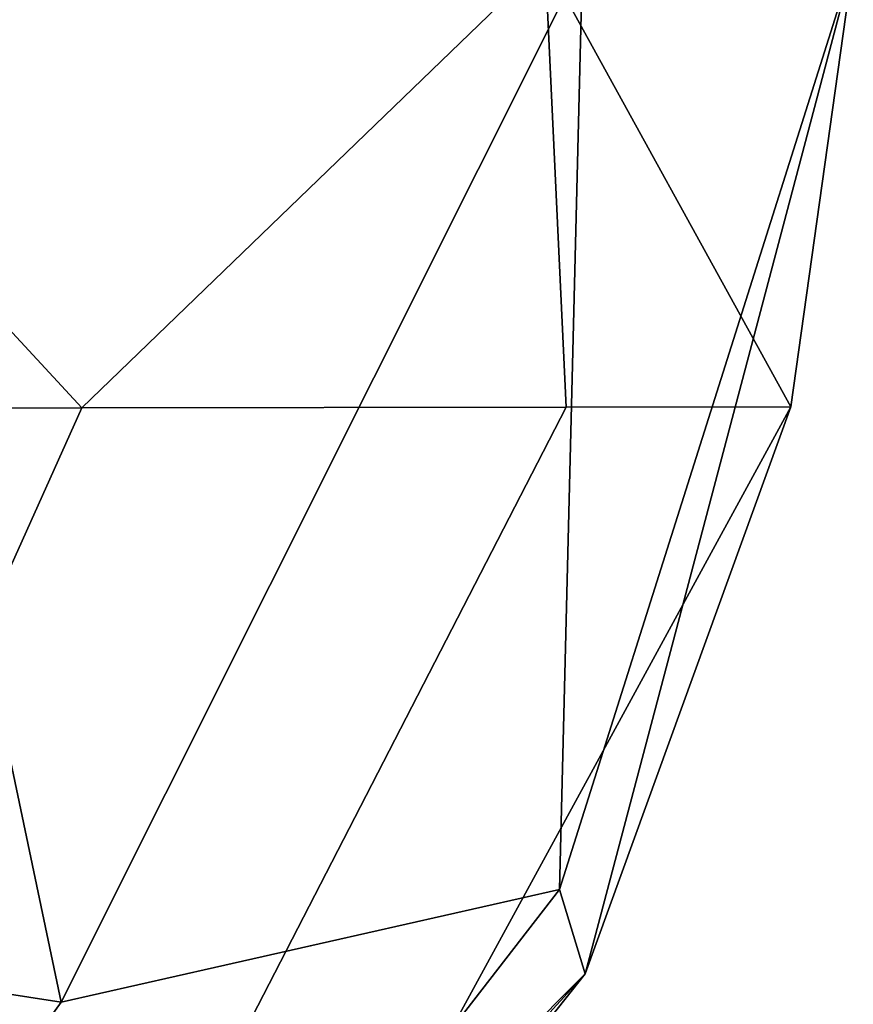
# Model space of a CAD drawing. Header units: inches. Extents: x 0 to 63.6, y -63.6 to 0.
# Tile 306 of 403: x 63.536 to 63.639, y -63.518 to -63.396. Entities that reach past the tile are written whole.
import ezdxf

# ---------------------------------------------------------------- set-up
doc = ezdxf.new("R2010")
doc.units = ezdxf.units.IN
doc.header["$LTSCALE"] = 0.03937
doc.header["$MEASUREMENT"] = 0
doc.layers.add('A-FURN-3-ST-BK', color=151, linetype='Continuous')

msp = doc.modelspace()

# ---------------------------------------------------------------- meshes
at = {"layer": 'A-FURN-3-ST-BK'}
mesh = msp.add_polyface(dxfattribs=at)
corners = [(63.46397, -63.59204, 32.72753), (63.40699, -63.62742, 32.68762), (63.44668, -63.62741, 32.61136), (63.51211, -63.59201, 32.63505), (63.4651, -63.62741, 32.52739), (63.53446, -63.592, 32.53321), (63.5144, -63.60595, 32.5), (63.38912, -63.63961, 32.5), (63.37006, -63.63961, 32.59565), (63.56474, -63.56604, 32.53576), (63.60595, -63.51404, 32.5), (63.6314, -63.4439, 32.54136), (63.63912, -63.38862, 32.5), (63.601, -63.3887, 32.69131), (63.49267, -63.38891, 32.85355), (63.54366, -63.44404, 32.78335), (63.60358, -63.44394, 32.66817), (63.54068, -63.56606, 32.64539), (63.36713, -63.44434, 32.93807), (63.46476, -63.44417, 32.8714), (63.42063, -63.56616, 32.82106), (63.48885, -63.5661, 32.74496), (63.4006, -63.59207, 32.79822), (63.38912, -63.63961, 5.25), (63.5144, -63.60595, 5.25), (63.60595, -63.51404, 5.25), (63.63912, -63.38862, 5.25), (63.60562, -63.38876, 5.125), (63.60275, -63.50362, 5.18785), (63.53249, -63.59433, 5.24406), (63.47651, -63.60696, 5.16271), (63.4517, -63.50374, 5.03656), (63.38912, -63.38961, 5), (63.51412, -63.38912, 5.03349), (63.5411, -63.51755, 5.09824), (63.39545, -63.59444, 5.1068), (63.59202, -61.17895, 5.25), (63.55659, -61.13008, 5.125), (63.46516, -61.13369, 5.03349), (63.59202, -61.17895, 32.5), (63.44371, -61.13406, 32.85355), (63.33045, -63.38923, 32.96192), (63.55202, -61.13002, 32.69134)]
mesh.append_faces([[corners[k] for k in face] for face in [(0, 1, 2, 3), (3, 2, 4, 5), (5, 4, 6), (6, 4, 7), (8, 4, 2), (5, 6, 9), (9, 6, 10), (9, 10, 11), (11, 10, 12), (11, 12, 13), (14, 15, 13), (13, 15, 16), (13, 16, 11), (11, 16, 17, 9), (9, 17, 3, 5), (14, 18, 19), (14, 19, 15), (15, 19, 20, 21), (21, 20, 22, 0), (21, 0, 3, 17), (15, 21, 17, 16), (7, 23, 6), (6, 23, 24), (6, 24, 10), (10, 24, 25), (10, 25, 12), (12, 25, 26), (27, 26, 28), (28, 26, 25), (28, 25, 29), (29, 25, 24), (29, 24, 30), (30, 24, 23), (31, 32, 33), (31, 33, 34), (34, 33, 27), (34, 27, 28), (34, 28, 29, 30), (34, 30, 35, 31), (26, 27, 36), (27, 33, 37), (33, 32, 38), (12, 26, 39), (40, 41, 14), (42, 14, 13), (39, 13, 12)]])

doc.saveas('drawing.dxf')
